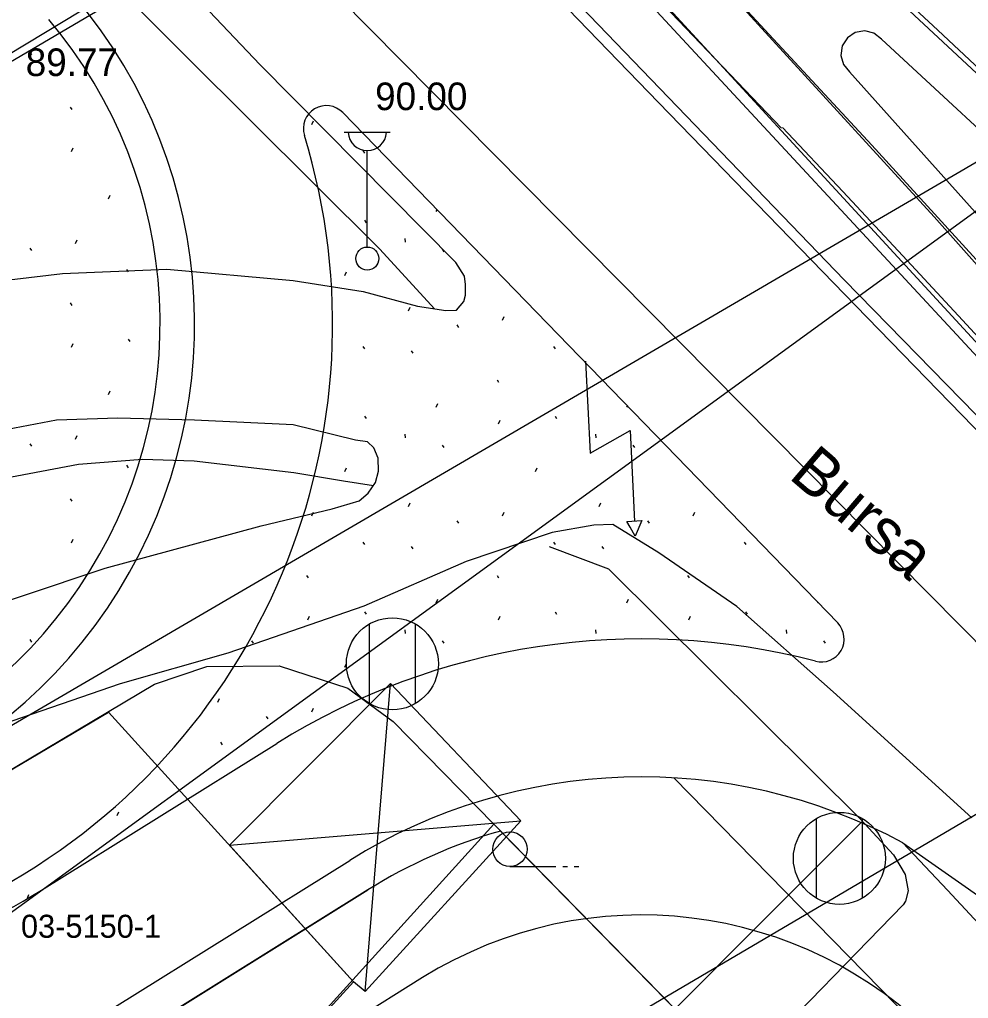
# Model space of a CAD drawing. Extents: x 412225 to 413380, y 4456471 to 4457189.
# Drawn here: x 412708.71 to 412749.99, y 4456601.39 to 4456643.94 of the extents above; entities that cross this region are included whole.
import ezdxf

# ---------------------------------------------------------------- set-up
doc = ezdxf.new("R2010")
doc.units = 0
for name, color, linetype in [('0_HALİHAZIR', 7, 'Continuous'), ('0_KADASTRO', 7, 'Continuous'), ('1_DÜZENLEME', 7, 'Continuous'), ('1_DÜZENLEME_SB', 7, 'Continuous'), ('1_PLAN_DEĞİŞİKLİĞİ_ONAMA_SINIRI', 7, 'Continuous'), ('HAT_ENERJI_NAKIL_HAT', 7, 'Continuous'), ('KST_ENERJI_NAKIL_HAT', 7, 'Continuous'), ('Level 29', 7, 'Continuous'), ('Level 34', 7, 'Continuous'), ('Level 62', 7, 'Continuous')]:
    doc.layers.add(name, color=color, linetype=linetype)

msp = doc.modelspace()

# ---------------------------------------------------------------- linework, layer by layer
at = {"layer": '0_HALİHAZIR'}
for p, q in [((412722.843, 4456639.055), (412724.843, 4456639.055)), ((412723.843, 4456634.055), (412723.843, 4456638.248)), ((412723.934, 4456614.207), (412723.934, 4456617.667)), ((412725.934, 4456614.207), (412725.934, 4456617.667)), ((412723.755, 4456601.689), (412724.857, 4456615.085)), ((412717.843, 4456608.046), (412730.517, 4456609.103)), ((412743.38, 4456605.748), (412743.38, 4456609.208)), ((412745.38, 4456605.748), (412745.38, 4456609.208)), ((412730.049, 4456607.126), (412732.049, 4456607.126)), ((412732.349, 4456607.126), (412732.549, 4456607.126)), ((412732.849, 4456607.126), (412733.049, 4456607.126))]:
    msp.add_line(p, q, dxfattribs=at)
for points in [[(412678.11, 4456713.411), (412678.459, 4456713.06), (412689.918, 4456701.64), (412706.653, 4456684.61), (412722.304, 4456668.683), (412740.094, 4456651.438), (412748.66, 4456643.477), (412759.708, 4456633.136), (412770.737, 4456623.058), (412772.193, 4456621.722)], [(412677.858, 4456708.494), (412692.58, 4456693.592), (412704.407, 4456681.733), (412722.695, 4456663.083), (412737.788, 4456647.114), (412745.787, 4456638.487), (412754.724, 4456628.707), (412765.624, 4456616.178), (412772.048, 4456609.212)], [(412772.02, 4456606.726), (412750.79, 4456629.408), (412727.707, 4456654.48), (412698.187, 4456684.8), (412683.339, 4456699.754), (412677.713, 4456705.649)], [(412677.526, 4456702.007), (412686.803, 4456692.477), (412703.531, 4456675.619), (412718.999, 4456659.419), (412731.222, 4456646.516), (412744.594, 4456632.627), (412764.327, 4456612.45), (412771.996, 4456604.655)], [(412680.879, 4456697.965), (412685.03, 4456693.795), (412697.444, 4456681.172), (412710.43, 4456667.605), (412725.138, 4456652.091), (412736.504, 4456640.341), (412745.081, 4456631.509), (412753.292, 4456623.082), (412762.071, 4456613.974), (412771.987, 4456603.93)], [(412618.621, 4456592.304), (412676.239, 4456623.136), (412772.883, 4456681.443)], [(412676.523, 4456681.287), (412686.393, 4456671.751), (412701.554, 4456656.736), (412715.983, 4456642.319), (412724.389, 4456633.961), (412726.767, 4456631.371)], [(412679.413, 4456616.637), (412681.207, 4456618.718), (412684.187, 4456621.753), (412687.602, 4456624.269), (412690.71, 4456626.369), (412693.744, 4456627.958), (412698.317, 4456629.981), (412702.634, 4456631.491), (412706.171, 4456632.381), (412710.585, 4456632.906), (412715.119, 4456633.087), (412720.616, 4456632.593), (412723.663, 4456632.128), (412726.023, 4456631.489), (412727.259, 4456631.293), (412727.719, 4456631.316), (412728.042, 4456631.682), (412728.12, 4456631.963), (412728.113, 4456632.423), (412728.075, 4456632.784), (412727.688, 4456633.387), (412719.163, 4456641.99), (412698.863, 4456663.355), (412683.721, 4456679.373)], [(412689.542, 4456591.474), (412772.54, 4456651.788)], [(412733.338, 4456629.098), (412733.531, 4456625.1), (412735.275, 4456626.08), (412735.47, 4456622.118)], [(412705.274, 4456617.707), (412712.438, 4456620.097), (412719.232, 4456621.939), (412722.312, 4456622.674), (412723.49, 4456623.02), (412723.88, 4456623.355), (412724.202, 4456623.82), (412724.326, 4456624.315), (412724.318, 4456624.873), (412724.13, 4456625.331), (412723.847, 4456625.59), (412723.336, 4456625.664), (412720.614, 4456626.331), (412716.322, 4456626.531), (412712.984, 4456626.614), (412710.322, 4456626.526), (412706.962, 4456625.885)], [(412676.706, 4456591.624), (412677.144, 4456592.967), (412679.206, 4456599.161), (412680.433, 4456602.926), (412681.495, 4456605.588), (412682.388, 4456607.508), (412683.869, 4456609.65), (412685.485, 4456611.498), (412687.089, 4456613.116), (412688.97, 4456614.853), (412690.823, 4456616.244), (412693.204, 4456617.561), (412697.216, 4456619.658), (412700.79, 4456621.42), (412704.384, 4456622.902), (412707.509, 4456623.901), (412711.279, 4456624.614), (412714.07, 4456624.836), (412716.307, 4456624.754), (412720.653, 4456624.258), (412722.812, 4456623.896), (412724.107, 4456623.684)], [(412750.141, 4456609.246), (412744.111, 4456614.713), (412739.915, 4456618.432), (412736.527, 4456620.766), (412734.521, 4456621.985), (412733.699, 4456621.957), (412731.879, 4456621.651), (412728.15, 4456620.38), (412723.692, 4456618.441), (412717.772, 4456616.398), (412713.09, 4456615.064), (412707.955, 4456613.296), (412704.428, 4456611.683), (412699.598, 4456609.344), (412697.189, 4456607.714), (412696.687, 4456607.213), (412696.518, 4456606.356), (412696.53, 4456605.584), (412696.65, 4456605.224), (412696.889, 4456604.636), (412697.374, 4456604.018), (412697.86, 4456603.385), (412705.39, 4456595.441), (412709.888, 4456591.235)], [(412732.74, 4456596.443), (412745.392, 4456609.087), (412734.35, 4456620.053), (412731.772, 4456621.018)], [(412710.193, 4456591.232), (412697.09, 4456604.678), (412712.587, 4456613.83), (412723.245, 4456602.103), (412713.288, 4456591.196)], [(412745.303, 4456609.175), (412746.74, 4456607.634), (412747.245, 4456606.771), (412747.371, 4456606.066), (412747.262, 4456605.62), (412747.15, 4456605.454), (412740.592, 4456598.701), (412735.381, 4456593.616)]]:
    msp.add_lwpolyline(points, dxfattribs=at)
for points in [[(412735.134, 4456622.124), (412735.79, 4456622.16), (412735.492, 4456621.487), (412735.276, 4456621.871)], [(412717.843, 4456608.046), (412724.857, 4456615.085), (412730.517, 4456609.103), (412723.755, 4456601.689), (412723.245, 4456602.103)]]:
    msp.add_lwpolyline(points, close=True, dxfattribs=at)
for centre, radius in [((412723.843, 4456633.555), 0.5), ((412724.934, 4456615.937), 2), ((412744.38, 4456607.478), 2), ((412730.049, 4456607.876), 0.75)]:
    msp.add_circle(centre, radius, dxfattribs=at)
msp.add_arc((412723.843, 4456639.084), 0.837, 183.298, 356.9072, dxfattribs=at)
at = {"layer": '0_KADASTRO'}
for points in [[(412696.99, 4456604.58), (412714.592, 4456615.046), (412716.861, 4456615.82), (412720.007, 4456615.844), (412723.001, 4456614.876), (412724.966, 4456613.433), (412729.352, 4456608.962), (412711.65, 4456589.44)], [(412711.65, 4456589.44), (412729.352, 4456608.962), (412737.325, 4456600.835), (412718.71, 4456582.201)]]:
    msp.add_lwpolyline(points, close=True, dxfattribs=at)
at = {"layer": '1_DÜZENLEME'}
for p, q in [((412709.161, 4456642.517), (412709.232, 4456642.411)), ((412710.913, 4456640.135), (412710.984, 4456640.028)), ((412721.429, 4456639.384), (412721.5, 4456639.544)), ((412722.778, 4456639.899), (412744.306, 4456617.712)), ((412710.971, 4456638.213), (412711.043, 4456638.373)), ((412723.649, 4456638.247), (412723.72, 4456638.14)), ((412712.587, 4456636.153), (412712.659, 4456636.313)), ((412726.845, 4456635.601), (412726.877, 4456635.674)), ((412723.716, 4456635.217), (412723.787, 4456635.11)), ((412725.474, 4456634.426), (412725.492, 4456634.266)), ((412709.161, 4456634.007), (412709.232, 4456633.901)), ((412711.149, 4456634.215), (412711.22, 4456634.375)), ((412727.104, 4456633.956), (412727.174, 4456633.849)), ((412713.369, 4456633.078), (412713.44, 4456632.971)), ((412722.867, 4456632.812), (412722.939, 4456632.972)), ((412710.913, 4456631.625), (412710.984, 4456631.518)), ((412725.639, 4456631.282), (412725.709, 4456631.442)), ((412729.722, 4456630.874), (412729.793, 4456631.034)), ((412727.734, 4456630.666), (412727.805, 4456630.56)), ((412710.971, 4456629.703), (412711.043, 4456629.863)), ((412713.436, 4456630.048), (412713.507, 4456629.941)), ((412723.649, 4456629.737), (412723.72, 4456629.63)), ((412725.748, 4456629.545), (412725.819, 4456629.438)), ((412731.942, 4456629.737), (412732.013, 4456629.63)), ((412729.486, 4456628.284), (412729.557, 4456628.177)), ((412712.587, 4456627.643), (412712.659, 4456627.803)), ((412726.845, 4456627.091), (412726.916, 4456627.25)), ((412735.138, 4456627.091), (412735.159, 4456627.138)), ((412723.716, 4456626.707), (412723.787, 4456626.6)), ((412729.544, 4456626.362), (412729.616, 4456626.522)), ((412732.009, 4456626.707), (412732.08, 4456626.6)), ((412725.474, 4456625.916), (412725.492, 4456625.756)), ((412733.767, 4456625.916), (412733.785, 4456625.756)), ((412709.161, 4456625.497), (412709.232, 4456625.391)), ((412711.149, 4456625.705), (412711.22, 4456625.865)), ((412727.104, 4456625.446), (412727.174, 4456625.339)), ((412735.397, 4456625.446), (412735.467, 4456625.339)), ((412713.369, 4456624.568), (412713.44, 4456624.461)), ((412722.867, 4456624.302), (412722.939, 4456624.462)), ((412731.16, 4456624.302), (412731.232, 4456624.462)), ((412710.913, 4456623.115), (412710.984, 4456623.008)), ((412721.429, 4456622.364), (412721.5, 4456622.524)), ((412725.639, 4456622.772), (412725.709, 4456622.932)), ((412729.722, 4456622.364), (412729.793, 4456622.524)), ((412733.932, 4456622.772), (412734.002, 4456622.932)), ((412738.015, 4456622.364), (412738.086, 4456622.524)), ((412727.734, 4456622.156), (412727.805, 4456622.05)), ((412736.027, 4456622.156), (412736.098, 4456622.05)), ((412710.971, 4456621.193), (412711.043, 4456621.353)), ((412723.649, 4456621.227), (412723.72, 4456621.12)), ((412725.748, 4456621.035), (412725.819, 4456620.928)), ((412731.942, 4456621.227), (412732.013, 4456621.12)), ((412734.041, 4456621.035), (412734.112, 4456620.928)), ((412740.235, 4456621.227), (412740.306, 4456621.12)), ((412721.193, 4456619.774), (412721.264, 4456619.667)), ((412729.486, 4456619.774), (412729.557, 4456619.667)), ((412737.779, 4456619.774), (412737.85, 4456619.667)), ((412726.845, 4456618.581), (412726.916, 4456618.74)), ((412735.138, 4456618.581), (412735.209, 4456618.74)), ((412743.431, 4456618.581), (412743.441, 4456618.603)), ((412721.251, 4456617.852), (412721.323, 4456618.012)), ((412723.716, 4456618.197), (412723.787, 4456618.09)), ((412729.544, 4456617.852), (412729.616, 4456618.012)), ((412732.009, 4456618.197), (412732.08, 4456618.09)), ((412737.837, 4456617.852), (412737.909, 4456618.012)), ((412740.302, 4456618.197), (412740.373, 4456618.09)), ((412725.474, 4456617.406), (412725.492, 4456617.246)), ((412733.767, 4456617.406), (412733.785, 4456617.246)), ((412742.06, 4456617.406), (412742.078, 4456617.246)), ((412709.161, 4456616.987), (412709.232, 4456616.881)), ((412718.811, 4456616.936), (412718.881, 4456616.829)), ((412727.104, 4456616.936), (412727.174, 4456616.829)), ((412743.69, 4456616.936), (412743.76, 4456616.829)), ((412722.867, 4456615.792), (412722.939, 4456615.952)), ((412717.346, 4456614.262), (412717.416, 4456614.422)), ((412721.429, 4456613.854), (412721.5, 4456614.014)), ((412719.441, 4456613.646), (412719.512, 4456613.54)), ((412709.67, 4456606.099), (412719.904, 4456612.477)), ((412717.455, 4456612.525), (412717.526, 4456612.418)), ((412712.958, 4456609.342), (412713.03, 4456609.502)), ((412715.423, 4456609.687), (412715.424, 4456609.685)), ((412747.141, 4456608.153), (412753.197, 4456603.904)), ((412712.843, 4456601.007), (412723.077, 4456607.385)), ((412709.053, 4456605.752), (412709.123, 4456605.912)), ((412713.637, 4456599.734), (412723.871, 4456606.112))]:
    msp.add_line(p, q, dxfattribs=at)
for centre, radius, start, end in [((412694.331, 4456630.711), 22, 177.0807, 40.2042), ((412694.381, 4456630.73), 20.45, 177.1284, 40.2519), ((412722.06, 4456639.202), 1, 44.1364, 197.0262), ((412694.331, 4456630.711), 28, 218.0467, 17.0262), ((412743.588, 4456617.015), 1, 255.3945, 44.1364), ((412735.771, 4456587.017), 30, 75.3945, 121.9321), ((412735.771, 4456587.017), 24, 61.7233, 121.9321), ((412735.771, 4456587.017), 22.5, 105.8066, 121.9321), ((412694.331, 4456630.711), 29, 272.689, 301.9321)]:
    msp.add_arc(centre, radius, start, end, dxfattribs=at)
at = {"layer": '1_DÜZENLEME_SB'}
for p, q in [((412709.161, 4456642.517), (412709.232, 4456642.411)), ((412710.913, 4456640.135), (412710.984, 4456640.028)), ((412721.429, 4456639.384), (412721.5, 4456639.544)), ((412722.778, 4456639.899), (412744.306, 4456617.712)), ((412710.971, 4456638.213), (412711.043, 4456638.373)), ((412723.649, 4456638.247), (412723.72, 4456638.14)), ((412712.587, 4456636.153), (412712.659, 4456636.313)), ((412726.845, 4456635.601), (412726.877, 4456635.674)), ((412723.716, 4456635.217), (412723.787, 4456635.11)), ((412725.474, 4456634.426), (412725.492, 4456634.266)), ((412709.161, 4456634.007), (412709.232, 4456633.901)), ((412711.149, 4456634.215), (412711.22, 4456634.375)), ((412727.104, 4456633.956), (412727.174, 4456633.849)), ((412713.369, 4456633.078), (412713.44, 4456632.971)), ((412722.867, 4456632.812), (412722.939, 4456632.972)), ((412710.913, 4456631.625), (412710.984, 4456631.518)), ((412725.639, 4456631.282), (412725.709, 4456631.442)), ((412729.722, 4456630.874), (412729.793, 4456631.034)), ((412727.734, 4456630.666), (412727.805, 4456630.56)), ((412710.971, 4456629.703), (412711.043, 4456629.863)), ((412713.436, 4456630.048), (412713.507, 4456629.941)), ((412723.649, 4456629.737), (412723.72, 4456629.63)), ((412725.748, 4456629.545), (412725.819, 4456629.438)), ((412731.942, 4456629.737), (412732.013, 4456629.63)), ((412729.486, 4456628.284), (412729.557, 4456628.177)), ((412712.587, 4456627.643), (412712.659, 4456627.803)), ((412726.845, 4456627.091), (412726.916, 4456627.25)), ((412735.138, 4456627.091), (412735.159, 4456627.138)), ((412723.716, 4456626.707), (412723.787, 4456626.6)), ((412729.544, 4456626.362), (412729.616, 4456626.522)), ((412732.009, 4456626.707), (412732.08, 4456626.6)), ((412725.474, 4456625.916), (412725.492, 4456625.756)), ((412733.767, 4456625.916), (412733.785, 4456625.756)), ((412709.161, 4456625.497), (412709.232, 4456625.391)), ((412711.149, 4456625.705), (412711.22, 4456625.865)), ((412727.104, 4456625.446), (412727.174, 4456625.339)), ((412735.397, 4456625.446), (412735.467, 4456625.339)), ((412713.369, 4456624.568), (412713.44, 4456624.461)), ((412722.867, 4456624.302), (412722.939, 4456624.462)), ((412731.16, 4456624.302), (412731.232, 4456624.462)), ((412710.913, 4456623.115), (412710.984, 4456623.008)), ((412721.429, 4456622.364), (412721.5, 4456622.524)), ((412725.639, 4456622.772), (412725.709, 4456622.932)), ((412729.722, 4456622.364), (412729.793, 4456622.524)), ((412733.932, 4456622.772), (412734.002, 4456622.932)), ((412738.015, 4456622.364), (412738.086, 4456622.524)), ((412727.734, 4456622.156), (412727.805, 4456622.05)), ((412736.027, 4456622.156), (412736.098, 4456622.05)), ((412710.971, 4456621.193), (412711.043, 4456621.353)), ((412723.649, 4456621.227), (412723.72, 4456621.12)), ((412725.748, 4456621.035), (412725.819, 4456620.928)), ((412731.942, 4456621.227), (412732.013, 4456621.12)), ((412734.041, 4456621.035), (412734.112, 4456620.928)), ((412740.235, 4456621.227), (412740.306, 4456621.12)), ((412721.193, 4456619.774), (412721.264, 4456619.667)), ((412729.486, 4456619.774), (412729.557, 4456619.667)), ((412737.779, 4456619.774), (412737.85, 4456619.667)), ((412726.845, 4456618.581), (412726.916, 4456618.74)), ((412735.138, 4456618.581), (412735.209, 4456618.74)), ((412743.431, 4456618.581), (412743.441, 4456618.603)), ((412721.251, 4456617.852), (412721.323, 4456618.012)), ((412723.716, 4456618.197), (412723.787, 4456618.09)), ((412729.544, 4456617.852), (412729.616, 4456618.012)), ((412732.009, 4456618.197), (412732.08, 4456618.09)), ((412737.837, 4456617.852), (412737.909, 4456618.012)), ((412740.302, 4456618.197), (412740.373, 4456618.09)), ((412725.474, 4456617.406), (412725.492, 4456617.246)), ((412733.767, 4456617.406), (412733.785, 4456617.246)), ((412742.06, 4456617.406), (412742.078, 4456617.246)), ((412709.161, 4456616.987), (412709.232, 4456616.881)), ((412718.811, 4456616.936), (412718.881, 4456616.829)), ((412727.104, 4456616.936), (412727.174, 4456616.829)), ((412743.69, 4456616.936), (412743.76, 4456616.829)), ((412722.867, 4456615.792), (412722.939, 4456615.952)), ((412717.346, 4456614.262), (412717.416, 4456614.422)), ((412721.429, 4456613.854), (412721.5, 4456614.014)), ((412719.441, 4456613.646), (412719.512, 4456613.54)), ((412709.67, 4456606.099), (412719.904, 4456612.477)), ((412717.455, 4456612.525), (412717.526, 4456612.418)), ((412712.958, 4456609.342), (412713.03, 4456609.502)), ((412715.423, 4456609.687), (412715.424, 4456609.685)), ((412747.141, 4456608.153), (412753.197, 4456603.904)), ((412712.843, 4456601.007), (412723.077, 4456607.385)), ((412709.053, 4456605.752), (412709.123, 4456605.912)), ((412713.637, 4456599.734), (412723.871, 4456606.112))]:
    msp.add_line(p, q, dxfattribs=at)
for centre, radius, start, end in [((412694.331, 4456630.711), 22, 177.0807, 40.2042), ((412694.381, 4456630.73), 20.45, 177.1284, 40.2519), ((412722.06, 4456639.202), 1, 44.1364, 197.0262), ((412694.331, 4456630.711), 28, 218.0467, 17.0262), ((412743.588, 4456617.015), 1, 255.3945, 44.1364), ((412735.771, 4456587.017), 30, 75.3945, 121.9321), ((412735.771, 4456587.017), 24, 61.7233, 121.9321), ((412735.771, 4456587.017), 22.5, 105.8066, 121.9321), ((412694.331, 4456630.711), 29, 272.689, 301.9321)]:
    msp.add_arc(centre, radius, start, end, dxfattribs=at)
at = {"layer": '1_PLAN_DEĞİŞİKLİĞİ_ONAMA_SINIRI'}
for p, q in [((412672.601, 4456695.462), (412757.759, 4456609.379)), ((412726.251, 4456602.293), (412716.017, 4456595.915))]:
    msp.add_line(p, q, dxfattribs=at)
msp.add_arc((412735.771, 4456587.017), 18, 44.1364, 121.9321, dxfattribs=at)
at = {"layer": 'HAT_ENERJI_NAKIL_HAT'}
msp.add_line((412487.487, 4456484.365), (412772.521, 4456650.705), dxfattribs=at)
at = {"layer": 'KST_ENERJI_NAKIL_HAT'}
for p, q in [((412669.035, 4456618.989), (412772.861, 4456680.089)), ((412801.671, 4456639.586), (412536.778, 4456483.796))]:
    msp.add_line(p, q, dxfattribs=at)
at = {"layer": 'Level 29'}
msp.add_line((412729.643, 4456608.666), (412771.088, 4456566.42), dxfattribs=at)
at = {"layer": 'Level 34'}
for points in [[(412771.088, 4456566.42), (412729.643, 4456608.666)], [(412723.871, 4456606.112), (412713.637, 4456599.734)]]:
    msp.add_lwpolyline(points, dxfattribs=at)
msp.add_arc((412735.771, 4456587.017), 22.5, 105.8066, 121.9321, dxfattribs=at)
at = {"layer": 'Level 62'}
for p, q in [((412724.149, 4456657.744), (412741.862, 4456639.22)), ((412743.509, 4456648), (412752.958, 4456639.162)), ((412734.014, 4456646.917), (412762.289, 4456616.439)), ((412740.063, 4456644.59), (412748.51, 4456635.362)), ((412748.51, 4456635.362), (412764.194, 4456617.726)), ((412737.183, 4456610.976), (412776.085, 4456571.322))]:
    msp.add_line(p, q, dxfattribs=at)
for points in [[(412678.11, 4456713.411), (412678.459, 4456713.06), (412689.918, 4456701.64), (412706.653, 4456684.61), (412722.304, 4456668.683), (412740.094, 4456651.438), (412748.66, 4456643.477), (412759.708, 4456633.136), (412770.737, 4456623.058), (412772.193, 4456621.722)], [(412677.858, 4456708.494), (412692.58, 4456693.592), (412704.407, 4456681.733), (412722.695, 4456663.083), (412737.788, 4456647.114), (412745.787, 4456638.487), (412754.724, 4456628.707), (412765.624, 4456616.178), (412772.048, 4456609.212)], [(412746.21, 4456643.088), (412745.884, 4456643.346), (412745.482, 4456643.449), (412745.072, 4456643.379), (412744.726, 4456643.149), (412744.503, 4456642.798), (412744.442, 4456642.387), (412744.554, 4456641.987), (412744.819, 4456641.667)], [(412744.819, 4456641.667), (412759.745, 4456625.019), (412770.094, 4456613.422), (412783.262, 4456599.113), (412797.987, 4456583.749), (412809.801, 4456571.775), (412815.417, 4456577.331), (412792.911, 4456599.78), (412779.196, 4456612.846), (412769.136, 4456622.124), (412762.717, 4456627.958), (412753.36, 4456636.477), (412746.21, 4456643.088)], [(412762.582, 4456616.712), (412760.035, 4456619.563), (412757.478, 4456622.404), (412754.91, 4456625.236), (412752.331, 4456628.057), (412749.741, 4456630.869), (412747.14, 4456633.671), (412744.529, 4456636.463), (412741.907, 4456639.245)], [(412751.405, 4456603.614), (412750.243, 4456604.854), (412749.08, 4456606.093), (412747.141, 4456608.153)]]:
    msp.add_lwpolyline(points, dxfattribs=at)

# ---------------------------------------------------------------- texts
at = {"layer": '0_HALİHAZIR'}
for s, height, p in [('89.77', 1.2, (412708.981, 4456641.489)), ('90.00', 1.2, (412724.182, 4456640.007)), ('03-5150-1', 1, (412708.776, 4456604.025))]:
    msp.add_text(s, height=height, dxfattribs=at).set_placement(p)
msp.add_text('Bursa', height=2, rotation=319.4508, dxfattribs=at).set_placement((412742.125, 4456624.041))
at = {"layer": '0_KADASTRO'}
msp.add_text('03-5150-1', height=1, dxfattribs=at).set_placement((412708.776, 4456604.025))

doc.saveas('drawing.dxf')
